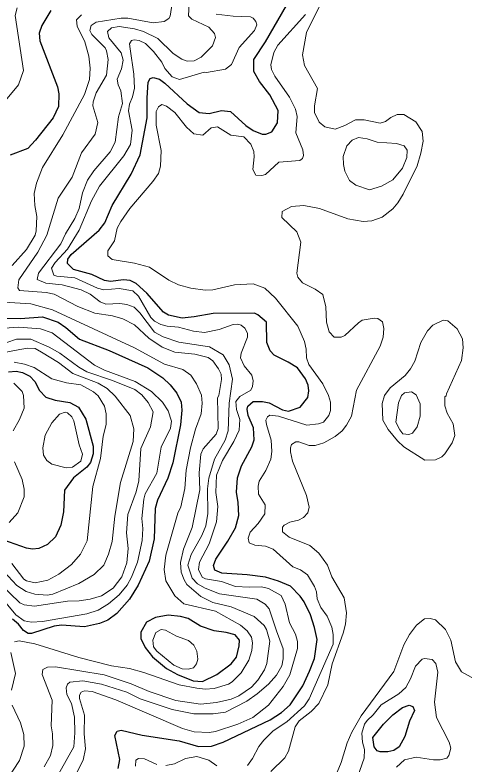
# Model space of a CAD drawing. Extents: x 673.6 to 698.9, y 7012 to 7040.1.
# Drawn here: x 686.775 to 688.1, y 7031.018 to 7033.227 of the extents above; entities that cross this region are included whole.
import ezdxf

# ---------------------------------------------------------------- set-up
doc = ezdxf.new("R2010")
doc.units = 0
doc.header["$LTSCALE"] = 0.032
doc.layers.add('1', color=7, linetype='Continuous', lineweight=25)
doc.layers.add('2', color=7, linetype='Continuous', lineweight=13)

msp = doc.modelspace()

# ---------------------------------------------------------------- linework, layer by layer
at = {"layer": '1'}
for points in [[(687.5143, 7031.5694), (687.4597, 7031.5766), (687.385, 7031.5809), (687.3646, 7031.5899), (687.3606, 7031.6036), (687.367, 7031.6226), (687.4029, 7031.6752), (687.4252, 7031.7148), (687.4357, 7031.7508), (687.4337, 7031.7894), (687.4282, 7031.8199), (687.4314, 7031.8622), (687.4436, 7031.8979), (687.4734, 7031.9542), (687.4806, 7031.9739), (687.4781, 7032.0097), (687.4633, 7032.0462), (687.4594, 7032.0647), (687.4618, 7032.0737), (687.4778, 7032.0875), (687.5053, 7032.0877), (687.525, 7032.0836), (687.5643, 7032.0628), (687.5818, 7032.0592), (687.6159, 7032.0712), (687.6385, 7032.0988), (687.6417, 7032.1185), (687.6401, 7032.1354), (687.6316, 7032.1547), (687.608, 7032.1863), (687.5806, 7032.2038), (687.5391, 7032.2237), (687.5277, 7032.2372), (687.5181, 7032.2612), (687.5166, 7032.3211), (687.4916, 7032.343), (687.4815, 7032.3475), (687.3591, 7032.3474), (687.3035, 7032.3368), (687.2678, 7032.3336), (687.2279, 7032.3424), (687.2126, 7032.351), (687.1641, 7032.4067), (687.1322, 7032.4357), (687.1145, 7032.4442), (687.0953, 7032.4467), (687.0565, 7032.4411), (687.0393, 7032.4442), (687.0016, 7032.4619), (686.9469, 7032.4772), (686.9301, 7032.4941), (686.9303, 7032.507), (686.9405, 7032.5205), (687.0234, 7032.5929), (687.0394, 7032.6141), (687.0617, 7032.6658), (687.1178, 7032.7583), (687.1438, 7032.8154), (687.1649, 7032.9243), (687.1643, 7032.9835), (687.1679, 7033.029), (687.1738, 7033.0399), (687.1828, 7033.0428), (687.2012, 7033.0377), (687.2172, 7033.0263), (687.2829, 7032.9656), (687.318, 7032.94), (687.3479, 7032.9367), (687.3841, 7032.9456), (687.4108, 7032.943), (687.4559, 7032.901), (687.4773, 7032.8866), (687.5041, 7032.8759), (687.5151, 7032.8759), (687.5324, 7032.8826), (687.5496, 7032.9092), (687.5512, 7032.9452), (687.527, 7032.9916), (687.4965, 7033.031), (687.4795, 7033.0605), (687.4791, 7033.0957), (687.5138, 7033.1486), (687.5761, 7033.2558)], [(686.8805, 7033.2404), (686.8537, 7033.1963), (686.8464, 7033.1737), (686.8479, 7033.1507), (686.9003, 7033.0159), (686.9037, 7032.9945), (686.9029, 7032.9575), (686.8876, 7032.9243), (686.8355, 7032.8578), (686.8128, 7032.8334), (686.7609, 7032.8142)], [(686.7478, 7032.3335), (686.7913, 7032.3327), (686.8557, 7032.3367), (686.9021, 7032.3211), (686.9243, 7032.3061), (686.9649, 7032.2709), (687.053, 7032.2375), (687.1667, 7032.1871), (687.2105, 7032.1574), (687.2327, 7032.1367), (687.2523, 7032.1121), (687.2647, 7032.0852), (687.2669, 7032.0622), (687.263, 7032.0183), (687.2409, 7031.907), (687.2258, 7031.8615), (687.1953, 7031.7961), (687.1884, 7031.7723), (687.1856, 7031.6826), (687.1711, 7031.6161), (687.1379, 7031.5462), (687.1123, 7031.5043), (687.075, 7031.4618), (687.0485, 7031.443), (687.0245, 7031.4326), (686.9798, 7031.423), (686.9116, 7031.4278), (686.8906, 7031.4246), (686.8232, 7031.4033), (686.8138, 7031.4035), (686.8, 7031.4117), (686.7849, 7031.4311), (686.7673, 7031.445)], [(686.7558, 7032.1748), (686.7779, 7032.1765), (686.7966, 7032.1733), (686.8183, 7032.1625), (686.8328, 7032.1464), (686.8474, 7032.1201), (686.8658, 7032.1002), (686.893, 7032.0918), (686.937, 7032.0842), (686.9621, 7032.0704), (686.9837, 7032.0352), (687.0056, 7031.9554), (687.005, 7031.9329), (686.998, 7031.9074), (686.9864, 7031.8936), (686.9475, 7031.8619), (686.9211, 7031.8255), (686.9177, 7031.7616), (686.9104, 7031.7225), (686.8939, 7031.6884), (686.8703, 7031.6656), (686.8453, 7031.6538), (686.8262, 7031.6523), (686.8084, 7031.6552), (686.7415, 7031.6784)], [(687.6469, 7031.4583), (687.6284, 7031.4966), (687.6164, 7031.5132), (687.5876, 7031.5426), (687.5526, 7031.5579), (687.5143, 7031.5694)], [(687.0796, 7031.005), (687.0836, 7031.0314), (687.0698, 7031.1028), (687.0767, 7031.1156), (687.0884, 7031.118), (687.15, 7031.1033), (687.2594, 7031.0866), (687.3164, 7031.0699), (687.355, 7031.0707), (687.3888, 7031.0829), (687.5275, 7031.1489), (687.5608, 7031.17), (687.5867, 7031.1924), (687.6238, 7031.2491), (687.6443, 7031.2919), (687.6582, 7031.3297), (687.6663, 7031.3851), (687.659, 7031.421), (687.6469, 7031.4583)]]:
    msp.add_lwpolyline(points, dxfattribs=at)
for points in [[(687.2858, 7031.4476), (687.2634, 7031.4534), (687.2263, 7031.4574), (687.1898, 7031.45), (687.1629, 7031.4363), (687.1457, 7031.4073), (687.1463, 7031.3885), (687.1585, 7031.3621), (687.1801, 7031.3344), (687.2222, 7031.3003), (687.2547, 7031.2819), (687.3002, 7031.2635), (687.3281, 7031.2612), (687.3702, 7031.2822), (687.4126, 7031.3138), (687.4281, 7031.3338), (687.4362, 7031.3671), (687.4371, 7031.3836), (687.424, 7031.3994), (687.3982, 7031.4066), (687.3623, 7031.4107), (687.322, 7031.4253)], [(687.8623, 7031.1362), (687.8896, 7031.1638), (687.9179, 7031.1846), (687.9375, 7031.1919), (687.9491, 7031.1883), (687.9537, 7031.1758), (687.9394, 7031.1451), (687.9252, 7031.0993), (687.9083, 7031.0686), (687.8926, 7031.0583), (687.8751, 7031.0541), (687.8522, 7031.0541), (687.8439, 7031.0574), (687.8348, 7031.0692), (687.8311, 7031.0963)]]:
    msp.add_lwpolyline(points, close=True, dxfattribs=at)
at = {"layer": '2'}
for points in [[(687.6287, 7033.0785), (687.6229, 7033.1098), (687.6351, 7033.1755), (687.7093, 7033.3268), (687.7124, 7033.3502), (687.7098, 7033.3757)], [(687.2933, 7033.3538), (687.2869, 7033.2249), (687.2968, 7033.215), (687.3472, 7033.1916), (687.3635, 7033.1723), (687.3663, 7033.1611), (687.358, 7033.1364), (687.3237, 7033.1025), (687.3035, 7033.0921), (687.2831, 7033.0912), (687.2666, 7033.097), (687.2413, 7033.1139), (687.1959, 7033.1579), (687.1539, 7033.1789), (687.1273, 7033.1864), (687.082, 7033.193), (687.0591, 7033.1891), (687.0477, 7033.179), (687.0518, 7033.1602), (687.0884, 7033.116), (687.0935, 7033.0945), (687.0886, 7033.0681), (687.0764, 7033.0382), (687.079, 7033.0218), (687.087, 7033.004), (687.0919, 7032.966), (687.0802, 7032.9273), (687.0699, 7032.8518)], [(686.9708, 7032.821), (687.0116, 7032.8754), (687.0188, 7032.9103), (687.0042, 7032.9593), (687.0051, 7032.9711), (687.014, 7032.9978), (687.045, 7033.0497), (687.0492, 7033.096), (687.0452, 7033.1216), (687.0408, 7033.1306), (687.0015, 7033.1696), (686.9959, 7033.1814), (686.9995, 7033.1966), (687.0145, 7033.2063), (687.0878, 7033.2176), (687.1072, 7033.2176), (687.1825, 7033.2046), (687.2149, 7033.2079), (687.2284, 7033.217), (687.2325, 7033.2241), (687.243, 7033.2943)], [(686.8848, 7032.2899), (686.8495, 7032.3022), (686.7861, 7032.3071), (686.6984, 7032.3006), (686.6441, 7032.2842), (686.6277, 7032.2851), (686.6193, 7032.2966), (686.6162, 7032.3223), (686.6243, 7032.3379), (686.6277, 7032.3783), (686.626, 7032.4025), (686.6145, 7032.4472), (686.6144, 7032.4769), (686.6752, 7032.6076), (686.6836, 7032.6399), (686.6853, 7032.6844), (686.6704, 7032.7516), (686.6747, 7032.8008), (686.7103, 7032.9096), (686.7464, 7032.9755), (686.7852, 7033.0214), (686.7994, 7033.0632), (686.7749, 7033.2263), (686.7812, 7033.2486)], [(686.9706, 7033.2278), (686.9565, 7033.2127), (686.9581, 7033.1948), (686.9804, 7033.1479), (686.9925, 7033.1063), (686.9966, 7033.0707), (686.9941, 7033.037), (686.9795, 7032.9929), (686.9159, 7032.8739), (686.8562, 7032.7772), (686.8381, 7032.7316), (686.8315, 7032.7012), (686.8332, 7032.6655), (686.8396, 7032.6333), (686.8373, 7032.5905), (686.8338, 7032.578), (686.8086, 7032.5359), (686.7668, 7032.4881)], [(687.6318, 7033.2292), (687.5501, 7033.1382), (687.5388, 7033.1168), (687.5299, 7033.0807), (687.5318, 7033.0662), (687.5416, 7033.0465), (687.5852, 7032.9848), (687.6029, 7032.9501), (687.6073, 7032.9283), (687.6032, 7032.8801), (687.6243, 7032.8301), (687.6261, 7032.8125), (687.6227, 7032.8045), (687.615, 7032.7979), (687.5537, 7032.793), (687.5138, 7032.7569), (687.5034, 7032.7542), (687.4851, 7032.755), (687.4766, 7032.7717), (687.4806, 7032.8094), (687.4792, 7032.8247), (687.4703, 7032.8468), (687.4499, 7032.868), (687.4114, 7032.8727), (687.3727, 7032.8971), (687.3539, 7032.8945), (687.329, 7032.8734), (687.3029, 7032.8764), (687.2812, 7032.8961), (687.2462, 7032.9393), (687.2217, 7032.9588), (687.2082, 7032.9629), (687.1984, 7032.9567), (687.1914, 7032.9426), (687.1914, 7032.9022), (687.2061, 7032.8273), (687.2038, 7032.7813), (687.198, 7032.7595), (687.1813, 7032.7359), (687.1139, 7032.657), (687.0867, 7032.6185), (687.0766, 7032.5987), (687.0682, 7032.5613), (687.0485, 7032.5318), (687.0487, 7032.5167), (687.0615, 7032.5066), (687.127, 7032.4954), (687.1713, 7032.4839), (687.2287, 7032.4454), (687.2571, 7032.4319), (687.294, 7032.4212), (687.3357, 7032.4157), (687.3582, 7032.4165), (687.4228, 7032.4312)], [(687.1274, 7033.0112), (687.1257, 7033.053), (687.1142, 7033.1273), (687.113, 7033.1426), (687.1183, 7033.152), (687.1267, 7033.1541), (687.1413, 7033.152), (687.1603, 7033.1435), (687.1837, 7033.1193), (687.2077, 7033.0878), (687.2165, 7033.0692), (687.2385, 7033.0449), (687.2606, 7033.0371), (687.3326, 7033.0589), (687.3399, 7033.0576), (687.3957, 7033.0677), (687.4138, 7033.0812), (687.4361, 7033.1319), (687.4818, 7033.1817), (687.4887, 7033.1981), (687.4858, 7033.2085), (687.4773, 7033.2183), (687.4696, 7033.2216), (687.4187, 7033.2235), (687.3683, 7033.2302)], [(687.5302, 7030.9964), (687.5706, 7031.0369), (687.5816, 7031.0562), (687.6013, 7031.1282), (687.6138, 7031.1453), (687.6488, 7031.1728), (687.6712, 7031.1972), (687.6975, 7031.2517), (687.7107, 7031.3141), (687.7435, 7031.4046), (687.75, 7031.4309), (687.7534, 7031.4637), (687.7459, 7031.5085), (687.7101, 7031.5706), (687.6973, 7031.6043), (687.6713, 7031.6399), (687.645, 7031.6629), (687.5839, 7031.6869), (687.5645, 7031.7035), (687.5645, 7031.7167), (687.5686, 7031.7227), (687.5855, 7031.7318), (687.6112, 7031.7379), (687.6264, 7031.7455), (687.6392, 7031.7593), (687.6432, 7031.776), (687.6353, 7031.8102), (687.5939, 7031.9118), (687.5875, 7031.9391), (687.5876, 7031.9507), (687.5904, 7031.9605), (687.6034, 7031.9686), (687.6121, 7031.9682), (687.643, 7031.9572), (687.6601, 7031.958), (687.6858, 7031.9652), (687.7198, 7031.9841), (687.7401, 7032.0012), (687.753, 7032.0173), (687.7674, 7032.0442), (687.7828, 7032.1208), (687.8527, 7032.251), (687.8611, 7032.2776), (687.8635, 7032.3029), (687.8594, 7032.3226), (687.8457, 7032.3324), (687.8349, 7032.3334), (687.7996, 7032.3269), (687.7882, 7032.3196), (687.7483, 7032.2821), (687.7373, 7032.2768), (687.7171, 7032.277), (687.7014, 7032.2927), (687.6944, 7032.3216), (687.6925, 7032.367), (687.6835, 7032.4033), (687.6603, 7032.4191), (687.623, 7032.4371), (687.609, 7032.4543), (687.6064, 7032.466), (687.6178, 7032.557), (687.6068, 7032.5877), (687.5621, 7032.6303), (687.5628, 7032.6481), (687.5907, 7032.6629), (687.6276, 7032.6654), (687.6736, 7032.657), (687.757, 7032.626), (687.8025, 7032.6179), (687.8279, 7032.6202), (687.858, 7032.6315), (687.8897, 7032.6554), (687.9048, 7032.6731), (687.9204, 7032.6987), (687.9616, 7032.7828), (687.9727, 7032.8196), (687.9793, 7032.8554), (687.9762, 7032.8833), (687.9581, 7032.912), (687.9227, 7032.9341), (687.9028, 7032.9334), (687.8843, 7032.9255), (687.8682, 7032.9135), (687.8524, 7032.9087), (687.8053, 7032.9178), (687.7796, 7032.9177), (687.7481, 7032.9012), (687.7195, 7032.891), (687.6888, 7032.8975), (687.6724, 7032.9117), (687.6582, 7032.94), (687.6582, 7032.9599), (687.6671, 7033.0108), (687.6287, 7033.0785)], [(687.1159, 7032.845), (687.1207, 7032.8881), (687.1093, 7032.9444), (687.1125, 7032.9642), (687.1214, 7032.9856), (687.1274, 7033.0112)], [(687.0699, 7032.8518), (687.0554, 7032.8242), (687.0076, 7032.7682), (686.9891, 7032.7405), (686.9743, 7032.7029), (686.9636, 7032.6569)], [(686.958, 7030.9949), (686.9756, 7031.0297), (686.9825, 7031.0633), (686.9786, 7031.1071), (686.9794, 7031.1626), (686.9649, 7031.2116), (686.9646, 7031.2215), (686.97, 7031.2299), (686.98, 7031.2338), (687.0029, 7031.2323), (687.0724, 7031.2079), (687.2691, 7031.1234), (687.3032, 7031.1132), (687.3479, 7031.1116), (687.3669, 7031.114), (687.4323, 7031.1359), (687.477, 7031.1557), (687.5228, 7031.1923), (687.5665, 7031.2465), (687.5858, 7031.2816), (687.6088, 7031.3588), (687.6081, 7031.3795), (687.603, 7031.4016), (687.5848, 7031.4351), (687.5719, 7031.49), (687.5604, 7031.5148), (687.5224, 7031.536), (687.502, 7031.5413), (687.4662, 7031.5397), (687.4251, 7031.5422), (687.3838, 7031.5565), (687.3368, 7031.5641), (687.3268, 7031.5696), (687.3164, 7031.5923), (687.3196, 7031.6139), (687.3474, 7031.6675), (687.369, 7031.7323), (687.3729, 7031.7776), (687.3673, 7031.8191), (687.3691, 7031.8705), (687.3871, 7031.9131), (687.421, 7031.9693), (687.4362, 7032.0031), (687.4379, 7032.034), (687.4288, 7032.0634), (687.4265, 7032.0873), (687.4386, 7032.1022), (687.4704, 7032.1205), (687.4758, 7032.132), (687.4776, 7032.1483), (687.4738, 7032.165), (687.451, 7032.1926), (687.4404, 7032.2167), (687.4419, 7032.2302), (687.4608, 7032.2773), (687.4609, 7032.2887), (687.4532, 7032.304), (687.442, 7032.3128), (687.4326, 7032.316), (687.419, 7032.3149), (687.3768, 7032.2997), (687.3339, 7032.2908), (687.301, 7032.2946), (687.2571, 7032.3063), (687.2238, 7032.3094), (687.2046, 7032.3147), (687.1861, 7032.3242), (687.1751, 7032.3351), (687.1394, 7032.3978), (687.1222, 7032.4139), (687.0817, 7032.4205), (687.0369, 7032.4165), (687.0179, 7032.4212), (686.9514, 7032.4526), (686.8984, 7032.4566), (686.889, 7032.4601), (686.8825, 7032.4802), (686.8929, 7032.4975), (686.9293, 7032.5367), (686.9644, 7032.5928), (687.0004, 7032.6795), (687.0236, 7032.7227), (687.0962, 7032.812), (687.1159, 7032.845)], [(686.786, 7032.4462), (686.8421, 7032.5275), (686.8683, 7032.578), (686.9023, 7032.6872), (686.9436, 7032.7486), (686.9708, 7032.821)], [(686.9636, 7032.6569), (686.9512, 7032.6273), (686.9237, 7032.5819), (686.9095, 7032.5521), (686.8445, 7032.4662), (686.8397, 7032.4473), (686.8657, 7032.4362), (686.914, 7032.4312), (686.9702, 7032.417), (686.9965, 7032.4037), (687.0257, 7032.3818), (687.0425, 7032.3744), (687.0845, 7032.3762), (687.1043, 7032.3737), (687.1266, 7032.3657), (687.1435, 7032.3485), (687.186, 7032.2915), (687.2124, 7032.2786), (687.2578, 7032.2626), (687.3485, 7032.249), (687.3894, 7032.2246), (687.4067, 7032.1953), (687.4164, 7032.1534), (687.4071, 7032.0825), (687.4034, 7032.0012), (687.3952, 7031.9736), (687.3638, 7031.9173), (687.3466, 7031.8615), (687.3426, 7031.8297), (687.3442, 7031.7575), (687.3376, 7031.7205), (687.3259, 7031.6922), (687.2948, 7031.6363), (687.2851, 7031.6049), (687.298, 7031.5664), (687.3131, 7031.5496), (687.3356, 7031.5365), (687.3778, 7031.5198), (687.4885, 7031.5044), (687.5133, 7031.4896), (687.5247, 7031.4761), (687.546, 7031.4109), (687.566, 7031.3583), (687.5662, 7031.3283), (687.562, 7031.308), (687.5465, 7031.2806), (687.5229, 7031.254), (687.4894, 7031.2254), (687.4586, 7031.2041), (687.3963, 7031.1711), (687.3597, 7031.1658), (687.3024, 7031.1666), (687.2381, 7031.1795), (687.1444, 7031.2107), (687.1046, 7031.2297), (687.0303, 7031.2536), (686.9744, 7031.2635), (686.9361, 7031.2592), (686.9299, 7031.2541), (686.926, 7031.2427), (686.9279, 7031.2231), (686.9414, 7031.1964), (686.9506, 7031.1567), (686.9514, 7031.11), (686.9481, 7031.0691), (686.9035, 7030.9888)], [(686.861, 7031.0099), (686.879, 7031.043), (686.8864, 7031.0726), (686.8857, 7031.1074), (686.8815, 7031.1312), (686.8848, 7031.2063), (686.8546, 7031.2819), (686.8566, 7031.2968), (686.8703, 7031.3036), (686.8943, 7031.3046), (687.0382, 7031.2817), (687.1177, 7031.2552), (687.1709, 7031.2326), (687.2489, 7031.2052), (687.3224, 7031.1946), (687.3693, 7031.1995), (687.4125, 7031.2099), (687.4357, 7031.2198), (687.4731, 7031.2454), (687.4914, 7031.2658), (687.5107, 7031.2958), (687.5184, 7031.3146), (687.5265, 7031.3804), (687.5168, 7031.4147), (687.5097, 7031.4268), (687.4803, 7031.4535), (687.4129, 7031.4822), (687.3583, 7031.4947), (687.3236, 7031.5121), (687.2823, 7031.5482), (687.2735, 7031.5613), (687.2653, 7031.5844), (687.263, 7031.613), (687.2722, 7031.6521), (687.2979, 7031.7159), (687.3203, 7031.8272), (687.3187, 7031.877), (687.3228, 7031.9321), (687.3296, 7031.9479), (687.3679, 7031.9909), (687.3738, 7032.0081), (687.3721, 7032.0985), (687.3762, 7032.1051), (687.3837, 7032.1522), (687.3829, 7032.1676), (687.3752, 7032.1842), (687.359, 7032.2069), (687.345, 7032.2175), (687.3056, 7032.2273), (687.2467, 7032.2331), (687.2086, 7032.2472), (687.1695, 7032.2739), (687.1276, 7032.3135), (687.0931, 7032.3317), (687.0623, 7032.34), (687.01, 7032.3482), (686.9603, 7032.3676), (686.8903, 7032.4042), (686.8669, 7032.4091), (686.7878, 7032.4152), (686.783, 7032.4223), (686.786, 7032.4462)], [(687.4228, 7032.4312), (687.4773, 7032.4344), (687.5122, 7032.422), (687.5434, 7032.3925), (687.6092, 7032.3095), (687.6286, 7032.2641)], [(686.7432, 7032.3806), (686.8213, 7032.3754), (686.8851, 7032.3576), (687.1273, 7032.2455), (687.216, 7032.1978), (687.27, 7032.1823), (687.2938, 7032.165), (687.3107, 7032.1392), (687.3251, 7032.1058), (687.3269, 7032.0829), (687.3245, 7032.0508), (687.3075, 7032.0054), (687.2925, 7031.9509), (687.2802, 7031.8848), (687.276, 7031.8306), (687.2637, 7031.7767), (687.2557, 7031.7583), (687.2201, 7031.6346), (687.2145, 7031.5919), (687.2195, 7031.5589), (687.2467, 7031.5142), (687.2726, 7031.491), (687.3667, 7031.4693), (687.4398, 7031.4276), (687.46, 7031.4106), (687.4723, 7031.3922), (687.4756, 7031.3757), (687.4741, 7031.3531), (687.4648, 7031.3249), (687.4422, 7031.2869), (687.4159, 7031.2606), (687.4048, 7031.2536), (687.362, 7031.2405), (687.3359, 7031.2387), (687.3113, 7031.2415), (687.2593, 7031.2518), (687.1549, 7031.2883), (687.1122, 7031.2998), (687.0596, 7031.308), (686.963, 7031.3329), (686.8332, 7031.3724), (686.7868, 7031.3817), (686.7734, 7031.3785)], [(687.2101, 7032.0856), (687.1777, 7032.1171), (687.1293, 7032.1468), (687.0385, 7032.1796), (687.0096, 7032.1942), (686.8848, 7032.2899)], [(686.7508, 7032.2619), (686.7788, 7032.2717), (686.8219, 7032.2717), (686.8758, 7032.248), (686.9067, 7032.2301), (686.9626, 7032.1888), (686.9864, 7032.1754), (687.0626, 7032.1497), (687.128, 7032.1227), (687.1489, 7032.1072), (687.1681, 7032.0847), (687.1829, 7032.0567), (687.1749, 7032.013), (687.1457, 7031.9484), (687.1404, 7031.8536), (687.1322, 7031.8207), (687.1081, 7031.7538), (687.1035, 7031.7002), (687.1084, 7031.6537), (687.1043, 7031.612), (687.09, 7031.5703), (687.0643, 7031.5366), (687.0298, 7031.5139), (686.9966, 7031.5045), (686.9636, 7031.4994), (686.9301, 7031.4985), (686.8318, 7031.4838), (686.8013, 7031.4881), (686.7893, 7031.4938), (686.7296, 7031.5492)], [(687.6286, 7032.2641), (687.6343, 7032.2414), (687.6347, 7032.2162), (687.6414, 7032.1962), (687.683, 7032.1392), (687.6999, 7032.1053), (687.7054, 7032.0854), (687.7058, 7032.0607), (687.7013, 7032.046), (687.6847, 7032.0268), (687.6707, 7032.0211), (687.6361, 7032.018), (687.5526, 7032.0443), (687.5269, 7032.0476), (687.5195, 7032.0419), (687.5152, 7032.0319), (687.5169, 7032.0196), (687.5307, 7031.9735), (687.5331, 7031.9399), (687.5299, 7031.9176), (687.5147, 7031.8838), (687.4956, 7031.8522), (687.4921, 7031.8376), (687.4929, 7031.8145), (687.5128, 7031.783), (687.5118, 7031.7561), (687.4924, 7031.728), (687.4684, 7031.7023), (687.4626, 7031.6844), (687.4656, 7031.6709), (687.4827, 7031.6637), (687.5138, 7031.6604), (687.5365, 7031.6522), (687.5951, 7031.5998), (687.6171, 7031.5906), (687.6384, 7031.5766), (687.6584, 7031.5423), (687.6646, 7031.5258), (687.6663, 7031.505), (687.6774, 7031.4799), (687.6957, 7031.4545), (687.7098, 7031.4216), (687.714, 7031.3999), (687.714, 7031.3714), (687.6431, 7031.2106), (687.6292, 7031.1894), (687.5765, 7031.1424), (687.5368, 7031.1158), (687.5089, 7031.0888), (687.4948, 7031.0699), (687.4761, 7031.0345), (687.4609, 7031.0138)], [(686.7419, 7031.5864), (686.7802, 7031.5448), (686.8081, 7031.5275), (686.8328, 7031.5191), (686.8696, 7031.5167), (686.8863, 7031.5194), (686.9633, 7031.5505), (687.0079, 7031.5771), (687.0365, 7031.6044), (687.0511, 7031.6374), (687.0615, 7031.6745), (687.0698, 7031.7488), (687.0863, 7031.849), (687.1239, 7031.9695), (687.1256, 7032.0064), (687.1141, 7032.0463), (687.0703, 7032.1027), (687.0471, 7032.1253), (687.0204, 7032.1419), (686.9452, 7032.1699), (686.903, 7032.2024), (686.8532, 7032.2332), (686.8344, 7032.2437), (686.8124, 7032.2447), (686.7893, 7032.2405), (686.7378, 7032.2308)], [(686.7657, 7031.6094), (686.801, 7031.5636), (686.8084, 7031.5587), (686.8339, 7031.5529), (686.8718, 7031.5608), (686.904, 7031.5784), (686.9415, 7031.6063), (686.9678, 7031.6367), (686.9879, 7031.6766), (687.0045, 7031.8372), (687.0271, 7031.9197), (687.0353, 7031.9854), (687.0434, 7032.0195), (687.0434, 7032.0512), (687.0384, 7032.0741), (687.0201, 7032.1044), (687.006, 7032.1161), (686.9692, 7032.137), (686.9263, 7032.1426), (686.8832, 7032.1541), (686.8313, 7032.1881), (686.8032, 7032.1979), (686.7723, 7032.2036)], [(686.7688, 7032.0008), (686.7881, 7032.0348), (686.8019, 7032.0678), (686.8002, 7032.105), (686.7959, 7032.1168), (686.7715, 7032.1412)], [(686.7436, 7031.499), (686.7767, 7031.458), (686.802, 7031.4403), (686.8229, 7031.437), (686.8561, 7031.4386), (686.9865, 7031.4613), (687.0197, 7031.472), (687.0506, 7031.4908), (687.0824, 7031.5169), (687.1055, 7031.5456), (687.1188, 7031.5689), (687.1359, 7031.6131), (687.1503, 7031.6778), (687.1519, 7031.7129), (687.1487, 7031.7424), (687.1545, 7031.7997), (687.159, 7031.8149), (687.1929, 7031.8762), (687.2059, 7031.9531), (687.2341, 7032.0083), (687.2364, 7032.0294), (687.2265, 7032.06), (687.2101, 7032.0856)], [(686.7578, 7031.7306), (686.783, 7031.7588), (686.8018, 7031.806), (686.8018, 7031.8289), (686.7961, 7031.8575), (686.7733, 7031.9091)], [(687.7205, 7030.9822), (687.7373, 7031.0226), (687.7551, 7031.0811), (687.769, 7031.1124), (687.7962, 7031.16), (687.8923, 7031.2915), (687.9226, 7031.37), (687.9388, 7031.4005), (687.96, 7031.4282), (687.9834, 7031.4468), (688.0004, 7031.4476), (688.0156, 7031.4434), (688.0455, 7031.4153), (688.0609, 7031.3832), (688.0752, 7031.3194), (688.0924, 7031.2905), (688.13, 7031.269)], [(686.7625, 7031.347), (686.7764, 7031.2855), (686.7646, 7031.236)], [(687.9003, 7031.0093), (687.9244, 7031.0309), (687.959, 7031.0383), (688.0098, 7031.0302), (688.0296, 7031.0302), (688.049, 7031.0359), (688.0554, 7031.0429), (688.0609, 7031.0649), (688.0561, 7031.0826), (688.0187, 7031.1558), (688.0131, 7031.2011), (688.023, 7031.2889), (688.0162, 7031.3149), (688.0059, 7031.327), (687.9835, 7031.3299), (687.9767, 7031.3279), (687.9563, 7031.3067), (687.9424, 7031.2698), (687.928, 7031.2441), (687.9071, 7031.2255), (687.8551, 7031.1926), (687.8313, 7031.163), (687.8136, 7031.147), (687.8063, 7031.1356), (687.7982, 7031.1096), (687.8004, 7031.0823), (687.806, 7031.0614), (687.8053, 7031.0358), (687.7784, 7030.9602)], [(686.7666, 7031.192), (686.7909, 7031.1394), (686.8003, 7031.1054), (686.8018, 7031.0709), (686.7877, 7031.0282), (686.753, 7030.9749)], [(687.3702, 7031.0131), (687.3467, 7031.0293), (687.3113, 7031.04), (687.278, 7031.0346), (687.2459, 7031.0188), (687.2201, 7031.0137)], [(687.1937, 7031.0169), (687.1573, 7031.0333), (687.1395, 7031.035), (687.1313, 7031.0297), (687.1304, 7031.0117)]]:
    msp.add_lwpolyline(points, dxfattribs=at)
for points in [[(687.7544, 7032.8416), (687.7696, 7032.8583), (687.7887, 7032.8659), (687.8137, 7032.862), (687.8435, 7032.852), (687.9004, 7032.8486), (687.9228, 7032.8416), (687.9317, 7032.8285), (687.9309, 7032.8069), (687.9188, 7032.7759), (687.8893, 7032.7413), (687.8567, 7032.7228), (687.8213, 7032.7115), (687.7804, 7032.7259), (687.7617, 7032.7395), (687.7483, 7032.7664), (687.7437, 7032.7867), (687.7428, 7032.8101)], [(688.0477, 7032.1101), (688.092, 7032.2086), (688.0978, 7032.2455), (688.0957, 7032.2721), (688.0797, 7032.3022), (688.0517, 7032.3256), (688.038, 7032.327), (688.008, 7032.3127), (687.9919, 7032.2959), (687.9722, 7032.2614), (687.9546, 7032.2066), (687.942, 7032.1833), (687.9263, 7032.1644), (687.8819, 7032.1274), (687.8655, 7032.1053), (687.8586, 7032.0816), (687.8603, 7032.0325), (687.8759, 7032.0053), (687.9035, 7031.9714), (687.9225, 7031.9538), (687.984, 7031.9144), (688.0155, 7031.9157), (688.0342, 7031.9241), (688.0429, 7031.9327), (688.0644, 7031.966), (688.0723, 7031.9868), (688.068, 7032.0215), (688.05, 7032.0528), (688.0428, 7032.0751), (688.0436, 7032.1011), (688.0473, 7032.104)], [(687.97, 7032.0802), (687.9589, 7032.1072), (687.9453, 7032.116), (687.9247, 7032.1133), (687.9158, 7032.1049), (687.9064, 7032.0833), (687.8982, 7032.0266), (687.9101, 7032.0038), (687.9197, 7031.9924), (687.9369, 7031.9899), (687.9479, 7031.9941), (687.9618, 7032.0123), (687.9704, 7032.0446)], [(686.8586, 7031.9295), (686.8568, 7031.951), (686.8642, 7031.9877), (686.8832, 7032.0249), (686.906, 7032.0497), (686.9224, 7032.0557), (686.9301, 7032.054), (686.9422, 7032.0424), (686.9481, 7032.0307), (686.9644, 7031.9594), (686.9736, 7031.9324), (686.9685, 7031.9119), (686.9443, 7031.8941), (686.9261, 7031.8914), (686.8838, 7031.9022), (686.869, 7031.9131)], [(687.2865, 7031.3826), (687.2512, 7031.3955), (687.2192, 7031.4128), (687.2064, 7031.4146), (687.1901, 7031.4059), (687.1816, 7031.3838), (687.1832, 7031.3637), (687.1931, 7031.3506), (687.2437, 7031.31), (687.2676, 7031.2991), (687.2853, 7031.2981), (687.3012, 7031.3021), (687.3104, 7031.3141), (687.3145, 7031.3273), (687.3118, 7031.3514), (687.302, 7031.369)]]:
    msp.add_lwpolyline(points, close=True, dxfattribs=at)

doc.saveas('drawing.dxf')
